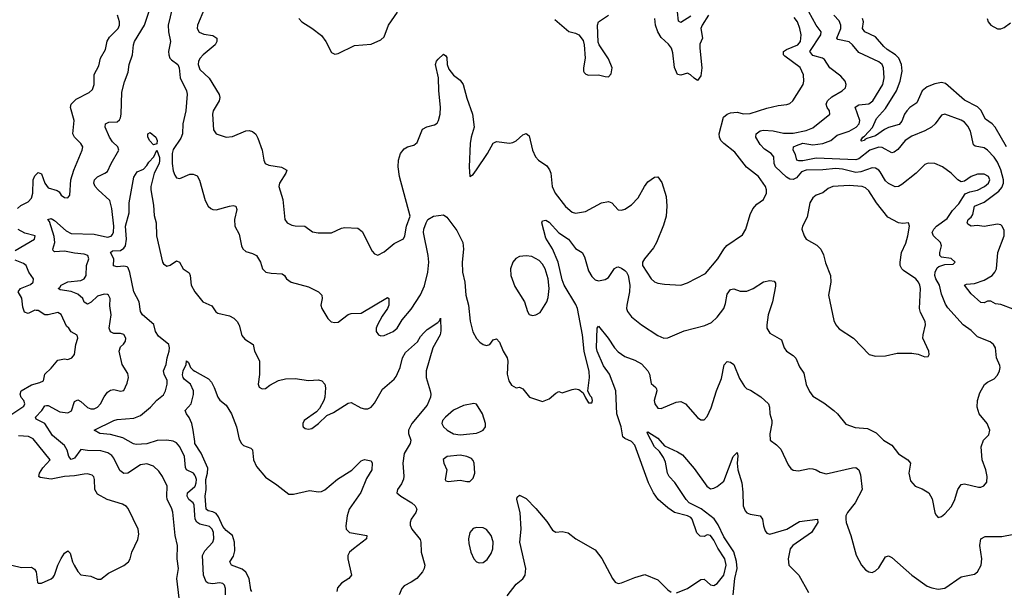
# Model space of a CAD drawing. Header units: inches. Extents: x 1603819 to 1745079, y 385938 to 533966.
# Tile 280 of 561: x 1698938 to 1704912, y 434238 to 437703. Entities that reach past the tile are written whole.
import ezdxf

# ---------------------------------------------------------------- set-up
doc = ezdxf.new("R2010")
doc.units = ezdxf.units.IN
doc.header["$MEASUREMENT"] = 0
doc.layers.add('B6493', color=7, linetype='Continuous')
doc.layers.add('B7403', color=7, linetype='Continuous')

msp = doc.modelspace()

# ---------------------------------------------------------------- linework, layer by layer
at = {"layer": 'B6493', "color": 5}
for points, elevation in [([(1699905.3, 434190), (1699890.7, 434310), (1699901.8, 434370), (1699894.1, 434430), (1699895.2, 434510), (1699881.9, 434570), (1699866.9, 434713.1), (1699859.2, 434739.2), (1699833.8, 434790), (1699829.8, 434810), (1699833.6, 434870), (1699805, 434930), (1699781.3, 434961.3), (1699750, 434991.1), (1699710, 435006.2), (1699670, 434999.8), (1699593.7, 434950), (1699570, 434947.9), (1699546.3, 434966.3), (1699510, 435040.3), (1699497.2, 435057.2), (1699472.4, 435072.4), (1699430, 435084.8), (1699350, 435086.8), (1699310, 435094), (1699270, 435041.2), (1699250, 435032.1), (1699236.2, 435050), (1699226.1, 435090), (1699210, 435117.7), (1699137.4, 435177.4), (1699090.2, 435250.2), (1699037.2, 435277.2), (1699034.2, 435290), (1699072.9, 435330), (1699090, 435358), (1699100, 435360), (1699110, 435361.1), (1699181.8, 435321.8), (1699230, 435315.9), (1699252.3, 435327.7), (1699270, 435384), (1699290, 435395.5), (1699310, 435385.3), (1699350, 435348.8), (1699370, 435340.1), (1699390, 435340.6), (1699410, 435349.3), (1699429.3, 435370.7), (1699450, 435413.7), (1699470, 435441.1), (1699490, 435453.7), (1699510, 435457.6), (1699550, 435446.7), (1699570, 435450.7), (1699590, 435494.8), (1699597.2, 435530), (1699594.4, 435554.4), (1699559.7, 435610), (1699541.7, 435690), (1699550, 435715.5), (1699568.4, 435731.6), (1699580.5, 435750), (1699581.3, 435770), (1699570, 435791), (1699550, 435796.8), (1699510, 435797.9), (1699490, 435808.2), (1699481.5, 435830), (1699492.8, 435910), (1699485.4, 435965.4), (1699486, 436010), (1699476.2, 436030), (1699470, 436035.1), (1699450, 436036.4), (1699410, 436023.4), (1699372.7, 435987.3), (1699350, 435976.3), (1699330, 435987.2), (1699320.8, 436010), (1699290, 436036.4), (1699250, 436052.7), (1699182.7, 436062.7), (1699171.5, 436070), (1699182.4, 436077.6), (1699190, 436090.7), (1699229.9, 436110.1), (1699310, 436119.4), (1699330, 436128.4), (1699341.4, 436150), (1699343.8, 436210), (1699356.8, 436250), (1699352.4, 436270), (1699330, 436279.4), (1699270, 436284.4), (1699210, 436297.3), (1699150, 436293.7), (1699140.8, 436300.8), (1699138.4, 436310), (1699150.9, 436350), (1699147.1, 436387.1), (1699118, 436478), (1699109.8, 436490.2), (1699130, 436495.6), (1699150, 436483.8), (1699220.5, 436420.5), (1699250, 436404.4), (1699390, 436399.8), (1699470, 436383.1), (1699492.6, 436387.4), (1699502.1, 436397.9), (1699507.9, 436412.1), (1699509.9, 436450), (1699496.4, 436556.4), (1699485.3, 436605.3), (1699413.3, 436670), (1699396.4, 436690), (1699387.7, 436710), (1699391, 436730), (1699410.5, 436749.5), (1699455.1, 436770), (1699470, 436781.7), (1699492.7, 436830), (1699540.3, 436910), (1699534, 436930), (1699501.5, 436961.5), (1699482.4, 436990), (1699457.2, 437050), (1699458, 437070), (1699478.7, 437081.3), (1699530, 437082.8), (1699544.4, 437095.6), (1699550, 437107.7), (1699554.2, 437130), (1699557.5, 437262.5), (1699574.1, 437325.9), (1699595.8, 437384.2), (1699602.6, 437430), (1699622, 437490), (1699628.2, 437550), (1699635.3, 437570), (1699695.3, 437670), (1699774, 437906)], 360), ([(1699863.6, 437770), (1699837.9, 437670), (1699840.7, 437630), (1699853.9, 437570), (1699841.6, 437510), (1699842, 437490), (1699849.2, 437469.2), (1699858.3, 437458.3), (1699897.8, 437430), (1699904.7, 437410), (1699911.5, 437350), (1699949.2, 437270), (1699954.5, 437250), (1699946.5, 437150), (1699927.2, 437070), (1699926.3, 437010), (1699916.7, 436983.3), (1699870, 436915.1), (1699863.8, 436890), (1699864.1, 436830), (1699870, 436786), (1699879.6, 436759.6), (1699890, 436742), (1699910, 436739.3), (1699970, 436764.6), (1699990, 436764.6), (1700000, 436760)], 360), ([(1698923.8, 436556.2), (1698945.7, 436574.3), (1698990, 436597.5), (1699010, 436619), (1699018.3, 436650), (1699019.9, 436730), (1699030, 436753.7), (1699050, 436774.4), (1699070, 436766), (1699090.1, 436710), (1699110, 436682.4), (1699165.8, 436665.8), (1699177.2, 436657.2), (1699190, 436636.5), (1699210, 436624), (1699230, 436621.6), (1699242, 436638), (1699248.7, 436731.3), (1699267.2, 436790), (1699316.9, 436910), (1699320.7, 436930), (1699309.7, 436950), (1699271, 436990), (1699259.8, 437010), (1699269.2, 437090), (1699247, 437170), (1699250.6, 437189.4), (1699280.4, 437219.6), (1699360.2, 437259.8), (1699380.3, 437279.7), (1699388.9, 437310), (1699388.9, 437370), (1699417.8, 437422.2), (1699428.7, 437470), (1699458.8, 437521.2), (1699468, 437572), (1699483.1, 437596.9), (1699535.5, 437650), (1699544.4, 437670), (1699543.7, 437690), (1699530.8, 437730)], 380), ([(1700000, 434937), (1699991.8, 434950), (1699950.9, 434970), (1699943.2, 434983.2), (1699937, 435050), (1699909.8, 435110), (1699890, 435132.6), (1699870, 435143.9), (1699830, 435150.6), (1699772.9, 435147.1), (1699710, 435127.2), (1699644.2, 435124.2), (1699628, 435128), (1699564.8, 435164.8), (1699490, 435183.2), (1699423.7, 435190), (1699389.3, 435210), (1699510, 435270.1), (1699530, 435276.1), (1699630, 435283.6), (1699670, 435298.8), (1699730.9, 435349.1), (1699770, 435391.8), (1699810, 435425.2), (1699822.7, 435450), (1699832.9, 435490), (1699832.5, 435512.5), (1699814.2, 435550), (1699811.1, 435570), (1699827.7, 435610), (1699832.4, 435650), (1699844.1, 435690), (1699847.8, 435710), (1699842.9, 435730), (1699780.4, 435780.4), (1699762.4, 435810), (1699751.2, 435851.2), (1699684, 435910), (1699670.6, 435930), (1699663.4, 435990), (1699629.9, 436050), (1699607, 436167), (1699596.1, 436196.1), (1699590, 436202.1), (1699570, 436206.6), (1699530, 436201.5), (1699508, 436208), (1699509.2, 436250), (1699488.5, 436290), (1699501.3, 436298.7), (1699550, 436302.3), (1699570, 436314.5), (1699579.9, 436330), (1699586, 436370), (1699579.7, 436450), (1699601.7, 436530), (1699603.2, 436590), (1699630, 436746.8), (1699650, 436778), (1699690, 436795.5), (1699710, 436818.4), (1699721.5, 436838.5), (1699752.1, 436870), (1699770, 436911), (1699785.8, 436865.8), (1699787.1, 436847.1), (1699783.4, 436830), (1699754.7, 436770), (1699734.2, 436690), (1699733.4, 436670), (1699750, 436576), (1699753.8, 436513.8), (1699766.9, 436470), (1699768, 436390), (1699804.6, 436230), (1699810, 436219.5), (1699830, 436206.9), (1699850, 436211.7), (1699890, 436239.3), (1699906.8, 436230), (1699930, 436190.4), (1699965.5, 436165.5), (1699972.9, 436150), (1699977.8, 436090), (1700000, 436050.5)], 340), ([(1698910, 436302.1), (1699027.3, 436370), (1699031.3, 436390), (1698970, 436406.3), (1698928.7, 436428.7)], 380), ([(1698830, 435267.5), (1698963.1, 435356.9), (1698969.8, 435370), (1698962.7, 435390), (1698947.9, 435407.9), (1698941.5, 435430), (1698947.5, 435450), (1699010, 435486), (1699060.5, 435499.5), (1699082.6, 435510), (1699090, 435550.4), (1699130, 435587.2), (1699170, 435634.9), (1699210, 435642.6), (1699230, 435639.5), (1699255.1, 435650), (1699271.1, 435670), (1699279.2, 435730), (1699291.5, 435770), (1699287.2, 435787.2), (1699250, 435807.6), (1699237.2, 435830), (1699222.8, 435842.8), (1699190, 435913.5), (1699170, 435923.9), (1699110, 435909.7), (1699090, 435909.7), (1699050, 435936.8), (1699037.8, 435937.8), (1699030, 435938.2), (1698990, 435919.2), (1698967.7, 435927.7), (1698957.7, 435957.7), (1698950.9, 436010.9), (1698928.9, 436050), (1698942.6, 436070), (1699004.4, 436095.6), (1699019.7, 436110), (1699022.4, 436130), (1698993.6, 436170), (1698978.2, 436210), (1698961.8, 436221.8), (1698910, 436241.8)], 380), ([(1700000, 435141.8), (1699991.3, 435211.3), (1699981.5, 435250), (1699966.9, 435286.9), (1699949.3, 435310), (1699942.7, 435330), (1699978.4, 435370), (1699992.6, 435427.4), (1699992.5, 435450), (1699974.8, 435490), (1699937.9, 435517.9), (1699929.3, 435529.3), (1699925.7, 435545.7), (1699930, 435570.4), (1699948, 435610), (1699950.7, 435630.7), (1699962, 435622), (1699975.3, 435590), (1699990, 435574), (1700000, 435568.5)], 320), ([(1698890.1, 434390.1), (1698950, 434375.8), (1699010, 434379.4), (1699027.3, 434367.3), (1699037.8, 434350), (1699045.5, 434285.5), (1699050, 434281.3), (1699070, 434281.7), (1699130, 434307.2), (1699141.6, 434318.4), (1699150, 434330.5), (1699169.2, 434390), (1699190, 434430.3), (1699210, 434464.4), (1699230, 434478.4), (1699244.4, 434464.4), (1699258, 434410), (1699268, 434390), (1699290, 434353), (1699310, 434332.7), (1699370, 434324.9), (1699410, 434304.9), (1699430, 434305.5), (1699477.1, 434342.9), (1699570, 434388.5), (1699597.6, 434410), (1699608, 434430), (1699618.9, 434470), (1699654.3, 434545.7), (1699660.1, 434579.9), (1699656.4, 434610), (1699595.8, 434735.8), (1699586.6, 434746.6), (1699561, 434761), (1699468.8, 434788.8), (1699410, 434822.8), (1699394.5, 434850), (1699391.8, 434911.8), (1699387.7, 434927.7), (1699377.6, 434937.6), (1699350, 434945.6), (1699330, 434944.2), (1699270, 434932.7), (1699210, 434929.9), (1699130, 434913.6), (1699063, 434923), (1699053.3, 434930), (1699057.3, 434950), (1699078.3, 434981.7), (1699123.5, 435030), (1699018.8, 435158.8), (1698992.5, 435172.5), (1698930, 435176.9)], 380), ([(1700000, 434693.9), (1699995.6, 434755.6), (1699990.4, 434770), (1699964.6, 434790), (1699954.2, 434810), (1699956.2, 434830), (1700000, 434868.4)], 340)]:
    msp.add_lwpolyline(points, dxfattribs=dict(at, elevation=elevation))
at = {"layer": 'B6493', "color": 5, "elevation": 340}
msp.add_lwpolyline([(1699750, 436943.6), (1699728.1, 436968.1), (1699716.1, 436990), (1699716.2, 437010), (1699730, 437016.9), (1699764, 436990), (1699771.5, 436970), (1699770, 436949)], close=True, dxfattribs=at)
at = {"layer": 'B7403', "color": 5}
for points, elevation in [([(1700059.5, 437770), (1700017.8, 437670), (1700014.7, 437650), (1700026.8, 437626.8), (1700054.7, 437614.7), (1700110, 437606.2), (1700134.3, 437590), (1700134.2, 437570), (1700123.2, 437550), (1700051.2, 437490), (1700033.7, 437470), (1700023.7, 437450), (1700020.6, 437430), (1700030, 437401.3), (1700087.6, 437347.6), (1700147.9, 437247.9), (1700151.4, 437230), (1700148.9, 437210), (1700112, 437150), (1700108.4, 437130), (1700113, 437033), (1700130.6, 437010), (1700190, 436989.2), (1700230, 436993.6), (1700310, 437028.9), (1700330, 437030.3), (1700350, 437024.4), (1700370, 437008), (1700383.7, 436983.7), (1700410.1, 436910.1), (1700418.6, 436850), (1700427.4, 436830), (1700450, 436819.7), (1700527.1, 436807.1), (1700558.4, 436790), (1700553.1, 436770), (1700514, 436710), (1700510.2, 436690), (1700533.6, 436610), (1700545.7, 436490), (1700561.3, 436470), (1700590, 436455.5), (1700610, 436451.3), (1700668.9, 436448.9), (1700715.1, 436415.1), (1700749.2, 436409.2), (1700830, 436408.7), (1700890, 436436.4), (1700910, 436440.4), (1700990, 436437.1), (1701015.8, 436415.8), (1701077.2, 436297.2), (1701090, 436282), (1701110, 436274), (1701150, 436292.9), (1701210, 436344.7), (1701267.5, 436372.5), (1701275.6, 436390), (1701283.9, 436450), (1701307.8, 436510), (1701242.8, 436750), (1701233.7, 436810), (1701235.7, 436850), (1701247.7, 436890), (1701270, 436918.9), (1701290, 436930.2), (1701330, 436941.3), (1701350, 436957.4), (1701382.8, 437037.2), (1701408.2, 437051.8), (1701455.5, 437064.5), (1701470, 437073.7), (1701478.9, 437090), (1701489.8, 437130), (1701491, 437171), (1701480.6, 437270), (1701479.2, 437350), (1701461.6, 437430), (1701466.8, 437450), (1701476.4, 437463.6), (1701510, 437493.7), (1701523.8, 437483.8), (1701530, 437473), (1701530.8, 437430), (1701541.4, 437401.4), (1701570, 437366.3), (1701610, 437336.5), (1701627.8, 437310), (1701650, 437226.8), (1701685.8, 437130), (1701695.9, 437050), (1701677.2, 436990), (1701670.8, 436950), (1701664.4, 436810), (1701670, 436751.3), (1701690, 436762.8), (1701710, 436790.8), (1701776.2, 436890), (1701810, 436954), (1701830, 436964), (1701910, 436954), (1701930, 436957.3), (1701950, 436967.7), (1701990, 437002.8), (1702010, 437010.8), (1702030, 436998), (1702048.7, 436910), (1702067, 436870), (1702085.3, 436850), (1702136, 436816), (1702152.1, 436792.1), (1702160.2, 436770), (1702168.4, 436690), (1702187.2, 436650), (1702250, 436568.8), (1702290, 436533.4), (1702310, 436529), (1702370, 436537.6), (1702468.3, 436590), (1702510, 436599), (1702530, 436590.2), (1702568.6, 436548.6), (1702590, 436547), (1702610, 436552.5), (1702650, 436579), (1702690, 436620.5), (1702729.4, 436690.6), (1702750, 436717.6), (1702790, 436745.8), (1702810, 436748.9), (1702834.9, 436714.9), (1702860.9, 436630), (1702865, 436570), (1702860.3, 436510), (1702844.5, 436455.5), (1702802.3, 436350), (1702782.4, 436317.6), (1702728.1, 436250), (1702716, 436230), (1702717.4, 436210), (1702770.1, 436130.1), (1702790, 436112), (1702810, 436102.9), (1702850, 436096.3), (1702948.7, 436091.3), (1702990, 436104.4), (1703098.6, 436161.4), (1703173.5, 436250), (1703210, 436308.5), (1703229.2, 436330.8), (1703324.2, 436395.8), (1703343.1, 436430), (1703370, 436520.7), (1703385.8, 436554.2), (1703410, 436582), (1703450, 436611), (1703469.6, 436650), (1703469.7, 436670), (1703463.1, 436690), (1703421.4, 436750), (1703347.3, 436807.3), (1703277.4, 436897.4), (1703209.6, 436950), (1703192.6, 436970), (1703183, 436990), (1703182, 437010), (1703207.8, 437110), (1703229.5, 437130), (1703250, 437136.9), (1703290, 437140.7), (1703330, 437130.2), (1703370, 437132.3), (1703470, 437166.5), (1703538.8, 437181.2), (1703593, 437187), (1703610, 437193.1), (1703628.2, 437210), (1703692.2, 437310), (1703696.4, 437330), (1703692.5, 437367.5), (1703673.3, 437413.3), (1703580.7, 437480.7), (1703571.7, 437490), (1703573.1, 437510), (1703590, 437521.9), (1703659.3, 437550), (1703675.6, 437570), (1703679.5, 437610), (1703672.1, 437650), (1703657.1, 437690), (1703636, 437716)], 380), ([(1700000, 436760), (1700013.8, 436753.8), (1700028.1, 436728.1), (1700064, 436604), (1700082, 436570), (1700097, 436557), (1700110.4, 436550.4), (1700130, 436549.1), (1700211.4, 436571.4), (1700233.9, 436573.9), (1700250.3, 436570.3), (1700254.6, 436550), (1700240.8, 436490), (1700242.4, 436450), (1700270, 436401), (1700283.1, 436330), (1700292.4, 436312.4), (1700310, 436295.8), (1700350, 436283.7), (1700375.5, 436270), (1700399.1, 436230), (1700410.8, 436190), (1700430.4, 436170.4), (1700463.4, 436163.4), (1700530, 436159.5), (1700544.9, 436150), (1700557.1, 436130), (1700584.9, 436110), (1700690, 436080.2), (1700750.8, 436050), (1700770.6, 436030), (1700772.7, 436010), (1700764.4, 435970), (1700770.3, 435950), (1700808.5, 435888.5), (1700827.6, 435867.6), (1700850, 435863.6), (1700870, 435867.1), (1700930, 435912), (1700950, 435919.5), (1701010, 435921.5), (1701170, 436016.3), (1701177.3, 436010), (1701177.4, 435970), (1701170.2, 435950), (1701137, 435903), (1701108.1, 435850), (1701100.8, 435830), (1701100.9, 435810), (1701114.8, 435790), (1701130, 435783.7), (1701150, 435785.3), (1701204.7, 435810), (1701228.6, 435830), (1701259.3, 435880.7), (1701313.9, 435946.1), (1701370, 436031.8), (1701393.5, 436086.5), (1701414, 436170), (1701420.1, 436230), (1701416.3, 436270), (1701387.8, 436410), (1701389.9, 436430), (1701403.9, 436470), (1701414.9, 436490), (1701448.6, 436510), (1701510, 436517), (1701530, 436504.6), (1701590, 436422.6), (1701626, 436350), (1701630.8, 436310), (1701621.6, 436230), (1701624.1, 436170), (1701638.9, 436110), (1701645, 436030), (1701660.4, 435970), (1701671.3, 435871.3), (1701687.8, 435807.8), (1701710, 435766.8), (1701730, 435744.7), (1701750, 435731.3), (1701770, 435724.7), (1701790, 435731.3), (1701810, 435758), (1701830, 435764.7), (1701850, 435744.7), (1701870.4, 435690.4), (1701895.5, 435650), (1701899.5, 435630), (1701894.9, 435550), (1701905.3, 435510), (1701922.8, 435482.8), (1701950, 435467.3), (1701970, 435470.7), (1701990, 435461), (1702030.4, 435410.4), (1702110, 435384.9), (1702150, 435400.7), (1702190, 435436), (1702210, 435444.7), (1702230, 435438), (1702290, 435457.3), (1702310, 435460.7), (1702330, 435457.3), (1702357.5, 435437.5), (1702370, 435406), (1702390, 435377.3), (1702410, 435376), (1702414, 435390), (1702410, 435408.7), (1702398.7, 435418.7), (1702385.2, 435450), (1702394.3, 435530), (1702392.8, 435567.2), (1702363.3, 435690), (1702352.5, 435790), (1702321.6, 435950), (1702312.5, 435972.5), (1702242.3, 436090), (1702230, 436123.5), (1702204.2, 436230), (1702170.7, 436310.7), (1702130, 436375.4), (1702106.5, 436470), (1702110, 436480.5), (1702130, 436485.5), (1702150, 436474), (1702210, 436409.2), (1702266.7, 436370), (1702310, 436313.6), (1702350, 436288.9), (1702363.8, 436263.8), (1702390, 436178.4), (1702410, 436144.4), (1702430, 436123.7), (1702450, 436117.6), (1702490, 436125.7), (1702510, 436138), (1702547.4, 436192.6), (1702560.7, 436199.3), (1702570, 436201.5), (1702590, 436194.9), (1702610, 436180.9), (1702620.3, 436170), (1702629.2, 436150), (1702640.3, 436090), (1702638.4, 436050), (1702620.7, 435970), (1702619, 435950), (1702625.7, 435930), (1702650, 435899.5), (1702710, 435849.2), (1702810, 435785.3), (1702846, 435770), (1702870, 435770.3), (1702970, 435813.4), (1703094.9, 435845.1), (1703135.6, 435864.4), (1703170, 435896.3), (1703210, 435948.2), (1703220.6, 435979.4), (1703230, 436035.5), (1703250, 436064), (1703270, 436068), (1703310, 436054.5), (1703350, 436055.2), (1703387.8, 436070), (1703450, 436110.2), (1703490, 436119.3), (1703515.9, 436115.9), (1703523.5, 436103.5), (1703524, 436084), (1703505.5, 435990), (1703479.1, 435910), (1703470.3, 435850.3), (1703471.7, 435830), (1703490, 435800.4), (1703559, 435759), (1703575.5, 435710), (1703590.5, 435690), (1703630, 435664.2), (1703647.3, 435647.3), (1703670, 435594), (1703695.6, 435555.6), (1703710, 435488), (1703730, 435444.9), (1703750, 435416.4), (1703816.5, 435376.5), (1703877.3, 435330), (1703900.7, 435310), (1703950, 435247.7), (1704007.4, 435227.4), (1704081.2, 435221.2), (1704135.1, 435195.1), (1704178.8, 435150), (1704230, 435118.8), (1704270, 435067.3), (1704326, 435030), (1704342.8, 435010), (1704333.4, 434950), (1704343.4, 434903.4), (1704370, 434870.7), (1704413.8, 434853.8), (1704453.4, 434830), (1704473.5, 434793.5), (1704490, 434711.3), (1704496.3, 434696.3), (1704510, 434681), (1704530, 434686.8), (1704550, 434702), (1704590, 434744.9), (1704610, 434782.8), (1704630, 434850.8), (1704650, 434880.5), (1704670, 434884.4), (1704755.6, 434864.4), (1704770, 434863.8), (1704787.8, 434872.2), (1704805.4, 434894.6), (1704807.8, 434930), (1704798.7, 434970), (1704776.9, 435030), (1704771.6, 435110), (1704785.6, 435150), (1704817.6, 435182.4), (1704823.1, 435210), (1704808.4, 435250), (1704759.7, 435310), (1704748.1, 435350), (1704749.8, 435390), (1704763.3, 435436.7), (1704791.8, 435488.2), (1704810, 435502.6), (1704850, 435521.7), (1704870, 435544.9), (1704881.8, 435570), (1704886.4, 435590), (1704884, 435604), (1704864, 435650), (1704857.4, 435710), (1704847, 435730), (1704825.9, 435745.9), (1704750, 435776.9), (1704710, 435814.7), (1704661.6, 435850), (1704570, 435952.6), (1704555.1, 435975.1), (1704530, 436035.6), (1704517.9, 436090), (1704495.7, 436130), (1704490.9, 436150), (1704492.1, 436170), (1704504.7, 436195.3), (1704515.4, 436204.6), (1704550, 436216.1), (1704602, 436218), (1704613.6, 436230), (1704590, 436252.4), (1704530, 436260.7), (1704520.7, 436270), (1704519.7, 436290), (1704529.8, 436330), (1704525.6, 436350), (1704481.6, 436390), (1704474.8, 436410), (1704484.2, 436430), (1704501.1, 436450), (1704564.1, 436495.9), (1704596.8, 436543.2), (1704634.9, 436585.1), (1704675, 436645), (1704703.1, 436656.9), (1704750, 436667.5), (1704790.6, 436690), (1704815.4, 436710), (1704824.1, 436730), (1704816.2, 436750), (1704790, 436765.2), (1704750, 436765.2), (1704710, 436750.6), (1704670, 436722.6), (1704650, 436718.9), (1704630, 436731.1), (1704590, 436771.2), (1704536.2, 436810), (1704490, 436828.7), (1704450, 436831.1), (1704430, 436824.2), (1704377.8, 436770), (1704290, 436701.8), (1704270, 436690.7), (1704250, 436688.8), (1704210, 436708.9), (1704190, 436725), (1704158.7, 436778.7), (1704149.9, 436789.9), (1704130, 436802.2), (1704110, 436804.1), (1704041.7, 436778.3), (1704010, 436774.4), (1703930, 436794.9), (1703890, 436799.5), (1703810, 436790.3), (1703710, 436789.9), (1703681.6, 436778.4), (1703650, 436742.9), (1703630, 436731.9), (1703610, 436733.9), (1703590, 436745.8), (1703523.8, 436810), (1703514.8, 436830), (1703514.4, 436870), (1703497.1, 436890), (1703456.9, 436916.9), (1703430, 436944.4), (1703404.6, 436990), (1703405.6, 437010), (1703430, 437027.2), (1703450, 437032), (1703510, 437028.9), (1703572.9, 437012.9), (1703630, 437013.8), (1703709.7, 437030), (1703750, 437046.8), (1703853.5, 437130), (1703851.9, 437150), (1703836.8, 437170), (1703831.3, 437190), (1703838.8, 437210), (1703865.3, 437234.7), (1703928.3, 437270), (1703948.5, 437290), (1703952.2, 437310), (1703946, 437330), (1703920.4, 437360.4), (1703852.4, 437410), (1703820.3, 437460.3), (1703808.2, 437468.2), (1703750, 437485.9), (1703731.3, 437510), (1703798.1, 437610), (1703799.8, 437630), (1703769.5, 437669.5), (1703725.8, 437750)], 360), ([(1700632.4, 437710), (1700650.2, 437690.2), (1700711.3, 437651.3), (1700770, 437606), (1700796.4, 437570), (1700830, 437502.8), (1700850, 437494), (1700870, 437497.3), (1700970, 437546), (1701070, 437553.4), (1701130, 437580.9), (1701150, 437599.5), (1701175.2, 437670), (1701230.7, 437749.3)], 420), ([(1702184, 437704), (1702270, 437630.4), (1702310, 437620.4), (1702330.2, 437610.2), (1702356.5, 437576.5), (1702363.1, 437550), (1702368.9, 437470), (1702358.7, 437410), (1702358, 437390), (1702362.6, 437382.6), (1702372.4, 437372.4), (1702390, 437366.7), (1702450, 437368.5), (1702490, 437357.1), (1702510, 437356.3), (1702526.2, 437373.8), (1702532.2, 437410), (1702510, 437464.5), (1702453.6, 437550), (1702447, 437567), (1702443, 437670), (1702450, 437690.6), (1702510, 437730.6)], 420), ([(1703116.6, 437730), (1703078.3, 437670), (1703071.5, 437650), (1703080.1, 437590), (1703064.9, 437555.1), (1703063.8, 437530), (1703075.8, 437410), (1703070, 437361.6), (1703050, 437334), (1703030, 437346.9), (1703008.7, 437368.7), (1702990, 437377.3), (1702950, 437365), (1702929.6, 437369.6), (1702910, 437411.5), (1702900.9, 437500.9), (1702892.2, 437530), (1702874.2, 437554.2), (1702830, 437595), (1702808.9, 437630), (1702796.1, 437670), (1702790.6, 437710)], 380), ([(1703010, 437724), (1702950, 437685.1), (1702934.2, 437694.2), (1702928, 437750)], 360), ([(1704964.8, 435944.8), (1704890, 435973.7), (1704858.5, 435978.5), (1704830, 435993.8), (1704810, 435993.6), (1704790, 435983.8), (1704770, 435984.7), (1704710, 436037.9), (1704671.1, 436090), (1704683.2, 436096.8), (1704730, 436101.2), (1704790, 436121.8), (1704837.1, 436150), (1704855, 436170), (1704864.6, 436190), (1704871.8, 436288.2), (1704910.8, 436390), (1704910, 436422), (1704898.7, 436450), (1704890, 436456.4), (1704870, 436460.3), (1704790, 436447.8), (1704747.7, 436452.3), (1704710, 436449.8), (1704690, 436460.5), (1704685.7, 436470), (1704692.6, 436490), (1704710, 436504.4), (1704720, 436520), (1704730, 436570.8), (1704790, 436594.4), (1704878.1, 436661.9), (1704896.7, 436683.3), (1704906.6, 436710), (1704906.7, 436730), (1704890.5, 436790.5), (1704870, 436837.3), (1704850, 436869), (1704810, 436910.8), (1704790, 436925.3), (1704734.3, 436934.3), (1704723.9, 436943.9), (1704706.1, 437026.1), (1704690, 437056.4), (1704670, 437079.8), (1704650, 437092.7), (1704550, 437128.3), (1704530, 437122.4), (1704492.9, 437070), (1704469.4, 437050.6), (1704430, 437027.7), (1704350, 436995.9), (1704311, 436970), (1704265.3, 436914.7), (1704242.6, 436897.4), (1704230, 436894.2), (1704170, 436926.6), (1704150, 436928.8), (1704096.3, 436910), (1704030, 436858.5), (1704010, 436851.5), (1703770, 436861.6), (1703690, 436845.2), (1703665.4, 436845.4), (1703654, 436850), (1703645, 436885), (1703630.9, 436910), (1703633.5, 436930), (1703650, 436939.4), (1703690, 436952.2), (1703750, 436943.4), (1703809.9, 436950.1), (1703858.3, 436970), (1703897.5, 437002.5), (1703970, 437026.9), (1704013.2, 437050), (1704030.8, 437070), (1704034.4, 437090), (1704007.6, 437172.4), (1704030, 437185.3), (1704089, 437191), (1704113.1, 437210), (1704174.9, 437310), (1704183, 437350), (1704179.8, 437410), (1704170.4, 437430.4), (1704150, 437447.1), (1704030, 437502.7), (1703991.7, 437550), (1703970, 437567.6), (1703901.9, 437581.9), (1703895.7, 437590), (1703919.6, 437650), (1703919.9, 437670), (1703910, 437695.2), (1703877.6, 437730)], 340), ([(1704925, 436930), (1704857.1, 437050), (1704838, 437070), (1704798, 437098), (1704770, 437152.8), (1704750, 437172.9), (1704670, 437214.3), (1704554.4, 437314.4), (1704530, 437321), (1704490, 437314.1), (1704444.2, 437295.8), (1704413.8, 437270), (1704381.2, 437198.8), (1704339, 437170), (1704319.8, 437150), (1704306.3, 437130), (1704290, 437086), (1704273.2, 437066.8), (1704210, 437047.7), (1704184.3, 437035.7), (1704130, 436998), (1704078.5, 436981.5), (1704064.6, 436975.4), (1704063.1, 436970), (1704044.7, 436964.7), (1704040.4, 436970), (1704052.8, 436990), (1704063.8, 436996.2), (1704111.8, 437048.2), (1704136.8, 437103.2), (1704190, 437163.7), (1704258.3, 437270), (1704279.3, 437330), (1704291.3, 437390), (1704287.9, 437430), (1704272.5, 437470), (1704251.7, 437490), (1704201.6, 437521.6), (1704180.5, 437540.5), (1704130, 437599.2), (1704065.6, 437630), (1704051.3, 437650), (1704058.3, 437690), (1704051.7, 437710)], 320), ([(1704807.9, 437710), (1704814, 437690), (1704830.4, 437670), (1704870, 437648), (1704890, 437648), (1704910, 437654.9), (1704950, 437683.2)], 320), ([(1700000, 436050.5), (1700000.3, 436050), (1700050, 435990.3), (1700104.6, 435964.6), (1700128.3, 435928.3), (1700140.2, 435920.2), (1700210, 435905), (1700236.5, 435890), (1700257.3, 435870), (1700270, 435847.3), (1700286, 435786), (1700303.7, 435763.7), (1700354, 435730), (1700362, 435690), (1700392.2, 435632.2), (1700392.2, 435547.8), (1700384.9, 435490), (1700390.8, 435470.8), (1700410, 435461), (1700430, 435464), (1700455.6, 435484.4), (1700507.8, 435512.2), (1700550, 435521.5), (1700610, 435524.5), (1700690, 435512.5), (1700750, 435516.2), (1700770.4, 435510), (1700788.5, 435490), (1700793.4, 435466.6), (1700788.7, 435410), (1700782.4, 435390), (1700757.8, 435342.2), (1700739, 435321), (1700664.9, 435270), (1700655.5, 435250), (1700656.3, 435236.3), (1700657.3, 435230), (1700670, 435220.5), (1700690, 435215.5), (1700710, 435220.5), (1700750, 435250.7), (1700800.8, 435299.2), (1700841.4, 435318.6), (1700930, 435374), (1700950, 435379.1), (1701006.9, 435346.9), (1701030, 435339.6), (1701050, 435340.2), (1701070, 435350.3), (1701090, 435374.3), (1701139.8, 435460.2), (1701210, 435520.2), (1701223, 435537), (1701246.7, 435590), (1701260.5, 435650), (1701278.4, 435681.6), (1701352.4, 435747.6), (1701370, 435779), (1701390, 435802.3), (1701410, 435821.1), (1701475.3, 435864.7), (1701485.2, 435874.8), (1701491, 435890), (1701493.4, 435813.4), (1701488.2, 435790), (1701445.6, 435710), (1701404.3, 435570), (1701403.2, 435530), (1701429.3, 435450), (1701432.8, 435430), (1701430.2, 435410), (1701410, 435362.6), (1701317.4, 435250), (1701296.9, 435210), (1701297.6, 435190), (1701311.6, 435150), (1701307.8, 435130), (1701271.1, 435068.9), (1701263.2, 435010), (1701268.8, 434931.2), (1701266.1, 434913.9), (1701254.9, 434885.1), (1701230.6, 434850), (1701226.8, 434830), (1701250.7, 434810), (1701317.3, 434770), (1701337.3, 434750), (1701346.8, 434730), (1701341, 434710), (1701314, 434670), (1701306.8, 434650), (1701307.3, 434632.7), (1701318, 434610), (1701367.4, 434547.4), (1701371.8, 434530), (1701373.4, 434470), (1701395.5, 434390), (1701393, 434370), (1701382, 434350), (1701346.8, 434310), (1701313.3, 434286.7), (1701270, 434265.1), (1701256.4, 434250), (1701239.6, 434210)], 340), ([(1702923, 434223), (1702990, 434248.4), (1703070, 434303), (1703090, 434304.9), (1703130, 434270.5), (1703150, 434266.4), (1703170, 434279.5), (1703210, 434330.3), (1703224.5, 434390), (1703216.7, 434430), (1703173, 434493), (1703150, 434542.6), (1703130, 434571.3), (1703110, 434574.7), (1703090, 434565.1), (1703066.2, 434566.2), (1703046.2, 434586.2), (1703017.1, 434670), (1703010, 434679.2), (1702990, 434691.1), (1702909.9, 434709.9), (1702870, 434737.9), (1702812.5, 434790), (1702783.4, 434830), (1702754, 434890), (1702670, 435119.7), (1702650, 435142.2), (1702610, 435159.1), (1702597.4, 435170), (1702587, 435230), (1702561.8, 435310), (1702555, 435450), (1702516, 435550), (1702480.2, 435600.2), (1702440.8, 435690), (1702436.9, 435710), (1702440.7, 435830), (1702450, 435842), (1702508.2, 435770), (1702546.5, 435710), (1702570, 435686.2), (1702610, 435658.5), (1702670, 435634.9), (1702710, 435612.6), (1702749.3, 435570), (1702759.4, 435550), (1702770, 435493), (1702797, 435470), (1702800.8, 435460.8), (1702803.6, 435450), (1702788.4, 435390), (1702791.7, 435370), (1702810, 435343.7), (1702830, 435342.6), (1702920, 435380), (1702950, 435384.4), (1702977.4, 435370), (1703050, 435288.2), (1703070, 435273), (1703090, 435273.4), (1703110, 435294), (1703133.8, 435346.2), (1703166.3, 435450), (1703195.4, 435524.6), (1703212.6, 435607.4), (1703230, 435627.7), (1703250, 435623.8), (1703270, 435608.2), (1703304.3, 435524.3), (1703335, 435475), (1703350, 435462), (1703372.8, 435452.8), (1703433.6, 435413.6), (1703481.1, 435370), (1703487.4, 435350), (1703489, 435310), (1703500.9, 435270), (1703501.5, 435250), (1703488.3, 435188.3), (1703490.8, 435150), (1703530, 435120.5), (1703555, 435095), (1703600.5, 435000.5), (1703617.4, 434977.4), (1703630, 434968.2), (1703662.9, 434962.9), (1703730, 434977), (1703750, 434976.4), (1703770, 434970.4), (1703795.3, 434955.3), (1703830, 434946), (1703990, 434982.3), (1704010, 434983.7), (1704030, 434970.4), (1704039.3, 434939.3), (1704048.8, 434850), (1704006.4, 434770), (1703959.6, 434710), (1703950.3, 434690), (1703950.3, 434670), (1703952, 434650), (1703980.3, 434570), (1704012.1, 434452.1), (1704046, 434390), (1704070, 434363), (1704090, 434350.5), (1704110, 434346), (1704130, 434355.5), (1704150, 434375.5), (1704190, 434442), (1704210, 434448.2), (1704230, 434437.1), (1704350, 434330.6), (1704443.7, 434263.7), (1704472.3, 434252.3), (1704510, 434245.3), (1704550, 434250.4), (1704650, 434320.4), (1704730, 434336.4), (1704750, 434350.4), (1704771.7, 434390), (1704774.5, 434430), (1704762.4, 434510), (1704770, 434550.6), (1704795.6, 434564.4), (1704896.1, 434563.9), (1704970, 434578.4)], 340), ([(1700000, 435568.5), (1700082.6, 435522.6), (1700101.5, 435501.5), (1700118.9, 435470), (1700140.4, 435410), (1700153, 435393), (1700190, 435363.1), (1700223.1, 435310), (1700254.2, 435230), (1700270, 435156.3), (1700282.9, 435130), (1700296.6, 435116.6), (1700340.7, 435100.7), (1700350, 435090.7), (1700356.9, 435030), (1700374, 434990), (1700430, 434925.6), (1700498.9, 434878.9), (1700570, 434822.4), (1700598.3, 434821.7), (1700696.5, 434843.5), (1700750, 434836.3), (1700770, 434838.4), (1700790, 434849.1), (1700866.7, 434913.3), (1700952.4, 434967.6), (1701010, 435024.4), (1701030, 435032.7), (1701070, 435023.8), (1701076.9, 435010), (1701073.5, 434970), (1701042.8, 434917.2), (1701008.6, 434831.4), (1700938, 434730), (1700924.4, 434690), (1700916.5, 434630), (1700919, 434610), (1700939.5, 434590), (1701044, 434570), (1701043.1, 434550), (1700962.3, 434490), (1700939.5, 434470), (1700928.8, 434450), (1700928.9, 434430), (1700950.3, 434329.7), (1700934, 434310), (1700890, 434282.4), (1700866.8, 434253.2), (1700862.8, 434230)], 320), ([(1703265.9, 434210), (1703276.8, 434310), (1703290.7, 434370), (1703287.5, 434412.5), (1703270.8, 434470.8), (1703210, 434562.6), (1703176.1, 434636.1), (1703152.2, 434672.2), (1703073.4, 434733.4), (1702999.9, 434770), (1702980.8, 434790), (1702912.7, 434892.7), (1702878.5, 434930), (1702868.1, 434950), (1702856.2, 435016.2), (1702844.4, 435044.4), (1702820, 435080), (1702788.9, 435110), (1702745.3, 435194.7), (1702750, 435199.3), (1702810, 435162.2), (1702850, 435115.3), (1702930, 435079.6), (1702959.7, 435059.7), (1703030, 434977.4), (1703107.9, 434870), (1703130, 434854.9), (1703150, 434858.2), (1703170, 434869.3), (1703210, 434900.9), (1703266.5, 435050), (1703290, 435074), (1703295.2, 435055.2), (1703291.8, 435010), (1703294.6, 434970), (1703318.4, 434890), (1703325.7, 434834.3), (1703327, 434750), (1703340.4, 434720.4), (1703350, 434708.9), (1703370, 434699.7), (1703430.4, 434690), (1703444.2, 434670), (1703450.3, 434630), (1703460.2, 434600.2), (1703470, 434585.5), (1703490, 434578), (1703592.6, 434610), (1703670, 434656), (1703778, 434670), (1703780.8, 434650), (1703742.4, 434590), (1703628.4, 434510), (1703612.6, 434490), (1703599.5, 434430), (1703604.9, 434390), (1703664.4, 434330), (1703724, 434224)], 320), ([(1700347.2, 434230), (1700340.6, 434240.6), (1700330.5, 434309.5), (1700310, 434349), (1700287.3, 434367.3), (1700223.6, 434390), (1700212.6, 434410), (1700234.3, 434445.7), (1700242.8, 434477.2), (1700240.9, 434530), (1700228.2, 434570), (1700190, 434600.3), (1700170, 434626.5), (1700144, 434684), (1700130, 434703.5), (1700110, 434713.9), (1700080.9, 434720.9), (1700068.8, 434730), (1700063.4, 434810), (1700069.4, 434850), (1700066.5, 434910), (1700077.9, 434950), (1700079.7, 434979.7), (1700038.3, 435070), (1700001.5, 435130), (1700000, 435141.8)], 320), ([(1700000, 434868.4), (1700001.9, 434870), (1700009.2, 434890), (1700009.9, 434910), (1700004.5, 434930), (1700000, 434937)], 340), ([(1701895, 434205), (1701950, 434275.5), (1701990, 434308.5), (1702004.2, 434330), (1702009.6, 434370.4), (1701972.5, 434530), (1701980.3, 434610), (1701975.4, 434710), (1701954, 434790), (1701955.5, 434804.5), (1701970, 434816.3), (1702010, 434794.9), (1702070, 434734.9), (1702135.9, 434655.9), (1702170, 434604), (1702190, 434590.7), (1702230, 434596), (1702266.4, 434586.4), (1702311.3, 434550), (1702430, 434484), (1702470.3, 434430.3), (1702534, 434310), (1702550, 434288.4), (1702570, 434280.4), (1702590, 434283.1), (1702670, 434316.4), (1702730, 434333.4), (1702810, 434302), (1702870, 434240.7), (1702890, 434227.3)], 340), ([(1700186, 434210), (1700186.6, 434250), (1700181.1, 434270), (1700170, 434278.7), (1700150, 434283.2), (1700110, 434278.1), (1700081.2, 434281.2), (1700069.1, 434290), (1700053.3, 434330), (1700046.9, 434450), (1700061.3, 434478.7), (1700109.8, 434530), (1700116.5, 434550), (1700114, 434590), (1700105.7, 434610), (1700090, 434624.7), (1700030, 434638.8), (1700012, 434652), (1700001.7, 434670), (1700000, 434693.9)], 340)]:
    msp.add_lwpolyline(points, dxfattribs=dict(at, elevation=elevation))
for points, elevation in [([(1703970, 436696.7), (1703870.9, 436689.1), (1703843.1, 436676.9), (1703810, 436652.4), (1703770, 436637.2), (1703750, 436620.5), (1703732.4, 436590), (1703715.3, 436504.7), (1703687.3, 436450), (1703683, 436430), (1703697.1, 436390), (1703710.3, 436370.3), (1703774.1, 436334.1), (1703798, 436310), (1703815.6, 436275.6), (1703827.2, 436227.2), (1703857.4, 436150), (1703859.6, 436110), (1703845.7, 436030), (1703877.3, 435877.3), (1703889.2, 435849.2), (1703910, 435826.7), (1703996.3, 435770), (1704092, 435670), (1704130, 435660.5), (1704190, 435661.6), (1704262.6, 435677.4), (1704350, 435677.6), (1704390, 435672.7), (1704430, 435656.3), (1704450, 435658), (1704456, 435670), (1704454, 435690), (1704418.3, 435770), (1704418.5, 435790), (1704432.9, 435850), (1704431.9, 435870), (1704403.9, 435923.9), (1704396.8, 435950), (1704402.4, 436070), (1704399.9, 436090), (1704392, 436110), (1704374.2, 436130), (1704300.2, 436180.2), (1704289.8, 436190), (1704280.8, 436210), (1704279.3, 436230), (1704288, 436290), (1704314.8, 436345.2), (1704326.7, 436390), (1704336.4, 436450), (1704330, 436469.2), (1704295.1, 436464.9), (1704270, 436469.8), (1704204.3, 436504.3), (1704136, 436590), (1704090, 436664.6), (1704070, 436681), (1704050, 436689.2)], 380), ([(1702010, 436269.9), (1701970, 436265.5), (1701947.2, 436252.8), (1701929.1, 436230), (1701916.5, 436190), (1701917.7, 436150), (1701943, 436083), (1702001.6, 435990), (1702019.2, 435930), (1702030, 435913.4), (1702050, 435906.8), (1702070, 435910.2), (1702094.8, 435925.2), (1702135.6, 435990), (1702144.4, 436015.6), (1702149.9, 436070.1), (1702145.1, 436130), (1702126.1, 436190), (1702110, 436218), (1702090, 436240.3), (1702044.6, 436264.6)], 380), ([(1701693.3, 435373.3), (1701630, 435359.7), (1701570, 435331.9), (1701521.1, 435290), (1701504.2, 435270), (1701499.5, 435250), (1701510.3, 435230), (1701531.8, 435210), (1701570, 435188.3), (1701610, 435182.2), (1701670, 435188.5), (1701710, 435193), (1701730, 435200.5), (1701750, 435210.6), (1701763.6, 435230), (1701764, 435250), (1701745.1, 435310), (1701710, 435369.3)], 360), ([(1701610, 435058), (1701531.3, 435050), (1701507.8, 435032.2), (1701510.4, 435010), (1701529, 434970), (1701519.3, 434910), (1701523.8, 434903.8), (1701538.4, 434898.4), (1701610, 434906), (1701650, 434898.8), (1701670, 434899.7), (1701690, 434918.7), (1701700.2, 434950), (1701696.1, 435010), (1701690, 435026.6), (1701678.7, 435038.7), (1701651, 435051)], 360), ([(1701710, 434618.9), (1701690, 434612.5), (1701669.4, 434590), (1701660.6, 434550), (1701663.1, 434523.1), (1701675.2, 434470), (1701694.3, 434430), (1701710, 434411.8), (1701724.8, 434404.8), (1701750, 434406.9), (1701774.8, 434425.2), (1701798.4, 434461.6), (1701809, 434490), (1701810, 434533.2), (1701798.5, 434570), (1701770, 434608.3), (1701750, 434618)], 360)]:
    msp.add_lwpolyline(points, close=True, dxfattribs=dict(at, elevation=elevation))

doc.saveas('drawing.dxf')
